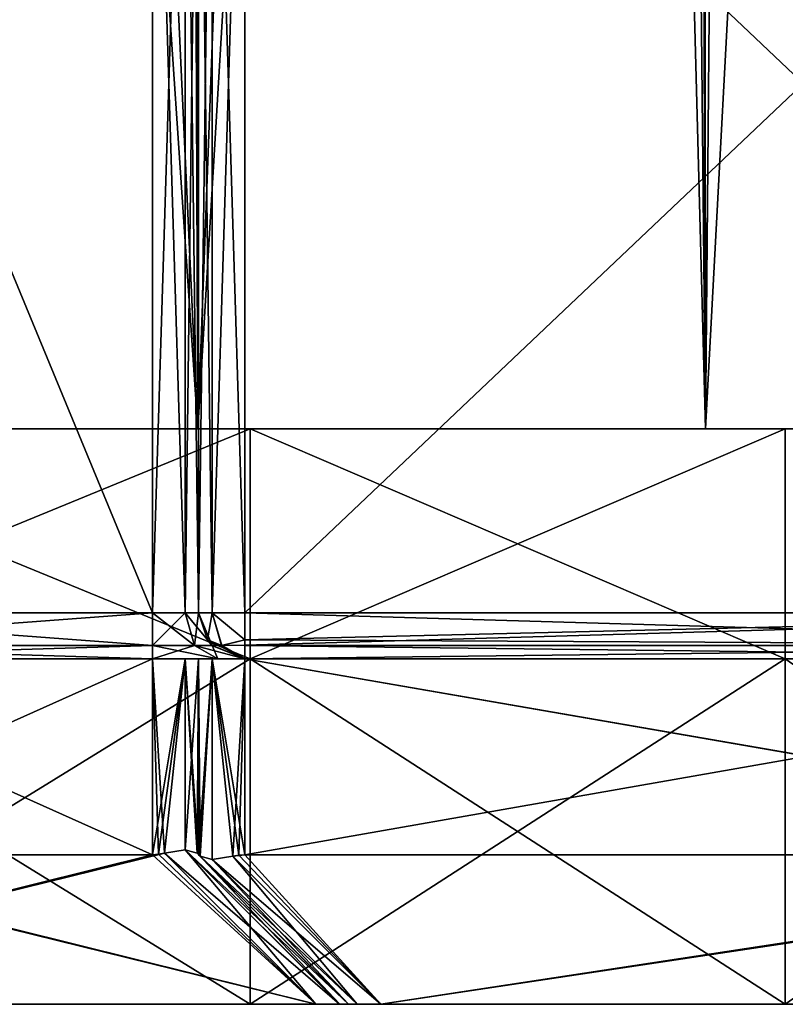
# Model space of a CAD drawing. Header units: millimetres. Extents: x -36.5 to 36.5, y -8.8 to 41.6.
# Tile 310 of 428: x 23.7 to 27, y -8.8 to -4.5. Entities that reach past the tile are written whole.
import ezdxf

# ---------------------------------------------------------------- set-up
doc = ezdxf.new("R2010")
doc.units = ezdxf.units.MM
doc.header["$LTSCALE"] = 65.185185
for name, color, linetype in [('2075', 7, 'CONTINUOUS'), ('2076', 7, 'CONTINUOUS'), ('2078', 7, 'CONTINUOUS'), ('2082', 7, 'CONTINUOUS'), ('2084', 7, 'CONTINUOUS'), ('2134', 7, 'CONTINUOUS'), ('2135', 7, 'CONTINUOUS'), ('2205', 7, 'CONTINUOUS'), ('2206', 7, 'CONTINUOUS'), ('2208', 7, 'CONTINUOUS'), ('2209', 7, 'CONTINUOUS'), ('2215', 7, 'CONTINUOUS'), ('2216', 7, 'CONTINUOUS'), ('2223', 7, 'CONTINUOUS'), ('2224', 7, 'CONTINUOUS'), ('2225', 7, 'CONTINUOUS'), ('2226', 7, 'CONTINUOUS'), ('2235', 7, 'CONTINUOUS'), ('2236', 7, 'CONTINUOUS'), ('2250', 7, 'CONTINUOUS'), ('2251', 7, 'CONTINUOUS'), ('2255', 7, 'CONTINUOUS'), ('2256', 7, 'CONTINUOUS'), ('2272', 7, 'CONTINUOUS'), ('2273', 7, 'CONTINUOUS'), ('2278', 7, 'CONTINUOUS'), ('2280', 7, 'CONTINUOUS'), ('2298', 7, 'CONTINUOUS'), ('2300', 7, 'CONTINUOUS'), ('2302', 7, 'CONTINUOUS'), ('2394', 7, 'CONTINUOUS'), ('2395', 7, 'CONTINUOUS'), ('2397', 7, 'CONTINUOUS'), ('2398', 7, 'CONTINUOUS'), ('2404', 7, 'CONTINUOUS'), ('2405', 7, 'CONTINUOUS'), ('2407', 7, 'CONTINUOUS'), ('2408', 7, 'CONTINUOUS'), ('2414', 7, 'CONTINUOUS'), ('2415', 7, 'CONTINUOUS'), ('2416', 7, 'CONTINUOUS'), ('2417', 7, 'CONTINUOUS'), ('2430', 7, 'CONTINUOUS'), ('2431', 7, 'CONTINUOUS'), ('2435', 7, 'CONTINUOUS'), ('2436', 7, 'CONTINUOUS'), ('555', 7, 'CONTINUOUS')]:
    doc.layers.add(name, color=color, linetype=linetype)

msp = doc.modelspace()

# ---------------------------------------------------------------- linework, layer by layer
at = {"layer": '2075', "color": 7, "linetype": 'Continuous'}
for points in [[(22.1778, -6.3, -15.0129), (24.4971, -6.3, -14.4561), (22.2902, -6.3, -16.5133), (22.1778, -6.3, -15.0129)], [(24.4971, -6.3, 14.4561), (22.1778, -6.3, 15.0129), (22.2902, -6.3, 16.5133), (24.4971, -6.3, 14.4561)], [(22.2902, -6.3, -16.5133), (24.4971, -6.3, -14.4561), (24.7235, -6.3, -15.9576), (22.2902, -6.3, -16.5133)], [(24.7235, -6.3, 15.9576), (24.4971, -6.3, 14.4561), (22.2902, -6.3, 16.5133), (24.7235, -6.3, 15.9576)], [(24.4971, -6.3, -14.4561), (26.7007, -6.3, -13.5433), (24.7235, -6.3, -15.9576), (24.4971, -6.3, -14.4561)], [(26.7007, -6.3, 13.5433), (24.4971, -6.3, 14.4561), (24.7235, -6.3, 15.9576), (26.7007, -6.3, 13.5433)], [(24.7235, -6.3, -15.9576), (26.7007, -6.3, -13.5433), (27.0468, -6.3, -15.0455), (24.7235, -6.3, -15.9576)], [(27.0468, -6.3, 15.0455), (26.7007, -6.3, 13.5433), (24.7235, -6.3, 15.9576), (27.0468, -6.3, 15.0455)], [(26.7007, -6.3, -13.5433), (28.7343, -6.3, -12.2971), (27.0468, -6.3, -15.0455), (26.7007, -6.3, -13.5433)], [(28.7343, -6.3, 12.2971), (26.7007, -6.3, 13.5433), (27.0468, -6.3, 15.0455), (28.7343, -6.3, 12.2971)]]:
    msp.add_3dface(points, dxfattribs=at)
at = {"layer": '2076', "color": 7, "linetype": 'Continuous'}
for points in [[(24.7235, -7.3, 15.9576), (22.2902, -7.3, 16.5133), (24.7, -7.3, 1.02), (24.7235, -7.3, 15.9576)], [(24.7, -7.3, 1.02), (22.2902, -7.3, 16.5133), (24.5829, -7.3, 1.3028), (24.7, -7.3, 1.02)], [(24.5829, -7.3, 1.3028), (22.2902, -7.3, 16.5133), (24.3, -7.3, 1.42), (24.5829, -7.3, 1.3028)], [(24.3, -7.3, 1.42), (22.2902, -7.3, 16.5133), (22.4, -7.3, 1.42), (24.3, -7.3, 1.42)], [(22.2902, -7.3, -16.5133), (24.7235, -7.3, -15.9576), (22.4, -7.3, -7.77), (22.2902, -7.3, -16.5133)], [(22.4, -7.3, -7.77), (24.7235, -7.3, -15.9576), (24.3, -7.3, -7.77), (22.4, -7.3, -7.77)], [(24.3, -7.3, -7.77), (24.7235, -7.3, -15.9576), (24.5828, -7.3, -7.6529), (24.3, -7.3, -7.77)], [(24.5828, -7.3, -7.6529), (24.7235, -7.3, -15.9576), (24.7, -7.3, -7.37), (24.5828, -7.3, -7.6529)], [(29.55, -7.3, -1.825), (24.7235, -7.3, 15.9576), (24.7, -7.3, 1.02), (29.55, -7.3, -1.825)], [(27.0468, -7.3, -15.0455), (29.2079, -7.3, -13.7976), (24.7, -7.3, -4.525), (27.0468, -7.3, -15.0455)], [(24.7, -7.3, -4.525), (29.2079, -7.3, -13.7976), (29.55, -7.3, -4.525), (24.7, -7.3, -4.525)], [(24.7235, -7.3, -15.9576), (27.0468, -7.3, -15.0455), (24.7, -7.3, -4.525), (24.7235, -7.3, -15.9576)], [(24.7, -7.3, -7.37), (24.7235, -7.3, -15.9576), (24.7, -7.3, -4.525), (24.7, -7.3, -7.37)], [(24.7, -7.3, -1.825), (29.55, -7.3, -1.825), (24.7, -7.3, 1.02), (24.7, -7.3, -1.825)], [(27.0468, -7.3, 15.0455), (24.7235, -7.3, 15.9576), (29.55, -7.3, -1.825), (27.0468, -7.3, 15.0455)]]:
    msp.add_3dface(points, dxfattribs=at)
at = {"layer": '2078', "color": 7, "linetype": 'Continuous'}
for points in [[(22.2902, -6.3, -16.5133), (24.7235, -6.3, -15.9576), (22.2902, -7.3, -16.5133), (22.2902, -6.3, -16.5133)], [(24.7235, -6.3, -15.9576), (24.7235, -7.3, -15.9576), (22.2902, -7.3, -16.5133), (24.7235, -6.3, -15.9576)], [(24.7235, -6.3, 15.9576), (22.2902, -6.3, 16.5133), (24.7235, -7.3, 15.9576), (24.7235, -6.3, 15.9576)], [(22.2902, -6.3, 16.5133), (22.2902, -7.3, 16.5133), (24.7235, -7.3, 15.9576), (22.2902, -6.3, 16.5133)], [(24.7235, -6.3, -15.9576), (27.0468, -6.3, -15.0455), (24.7235, -7.3, -15.9576), (24.7235, -6.3, -15.9576)], [(27.0468, -6.3, -15.0455), (27.0468, -7.3, -15.0455), (24.7235, -7.3, -15.9576), (27.0468, -6.3, -15.0455)], [(27.0468, -6.3, 15.0455), (24.7235, -6.3, 15.9576), (27.0468, -7.3, 15.0455), (27.0468, -6.3, 15.0455)], [(24.7235, -6.3, 15.9576), (24.7235, -7.3, 15.9576), (27.0468, -7.3, 15.0455), (24.7235, -6.3, 15.9576)]]:
    msp.add_3dface(points, dxfattribs=at)
at = {"layer": '2082', "color": 7, "linetype": 'Continuous'}
for points in [[(24.3, -7.1, 1.22), (22.4, -7.1, 1.22), (22.4, -2.5, 1.22), (24.3, -7.1, 1.22)], [(24.3, -2.5, 1.22), (24.3, -7.1, 1.22), (22.4, -2.5, 1.22), (24.3, -2.5, 1.22)]]:
    msp.add_3dface(points, dxfattribs=at)
at = {"layer": '2084', "color": 7, "linetype": 'Continuous'}
for points in [[(22.4, -7.1, -7.57), (24.3, -7.1, -7.57), (24.3, -2.5, -7.57), (22.4, -7.1, -7.57)], [(22.4, -2.5, -7.57), (22.4, -7.1, -7.57), (24.3, -2.5, -7.57), (22.4, -2.5, -7.57)]]:
    msp.add_3dface(points, dxfattribs=at)
at = {"layer": '2134', "color": 7, "linetype": 'Continuous'}
for points in [[(24.3, -7.1, -7.57), (22.4, -7.1, -7.57), (22.4, -7.2414, -7.6286), (24.3, -7.1, -7.57)], [(24.3, -7.1, -7.57), (22.4, -7.2414, -7.6286), (24.3, -7.2414, -7.6286), (24.3, -7.1, -7.57)], [(22.4, -7.3, -7.77), (24.3, -7.3, -7.77), (24.3, -7.2414, -7.6286), (22.4, -7.3, -7.77)], [(22.4, -7.2414, -7.6286), (22.4, -7.3, -7.77), (24.3, -7.2414, -7.6286), (22.4, -7.2414, -7.6286)]]:
    msp.add_3dface(points, dxfattribs=at)
at = {"layer": '2135', "color": 7, "linetype": 'Continuous'}
for points in [[(22.4, -7.1, 1.22), (24.3, -7.1, 1.22), (24.3, -7.2414, 1.2786), (22.4, -7.1, 1.22)], [(22.4, -7.2414, 1.2786), (22.4, -7.1, 1.22), (24.3, -7.2414, 1.2786), (22.4, -7.2414, 1.2786)], [(24.3, -7.3, 1.42), (22.4, -7.3, 1.42), (22.4, -7.2414, 1.2786), (24.3, -7.3, 1.42)], [(24.3, -7.3, 1.42), (22.4, -7.2414, 1.2786), (24.3, -7.2414, 1.2786), (24.3, -7.3, 1.42)]]:
    msp.add_3dface(points, dxfattribs=at)
at = {"layer": '2205', "color": 7, "linetype": 'Continuous'}
for points in [[(24.5, -7.1, -7.37), (24.5, -7.1, -4.525), (24.5, -2.5, -4.525), (24.5, -7.1, -7.37)], [(24.5, -2.5, -7.37), (24.5, -7.1, -7.37), (24.5, -2.5, -4.525), (24.5, -2.5, -7.37)]]:
    msp.add_3dface(points, dxfattribs=at)
at = {"layer": '2206', "color": 7, "linetype": 'Continuous'}
for points in [[(24.7, -7.1, -4.325), (29.55, -7.1, -4.325), (24.7, -2.5, -4.325), (24.7, -7.1, -4.325)], [(24.7, -2.5, -4.325), (29.55, -7.1, -4.325), (29.55, -2.5, -4.325), (24.7, -2.5, -4.325)]]:
    msp.add_3dface(points, dxfattribs=at)
at = {"layer": '2208', "color": 7, "linetype": 'Continuous'}
for points in [[(29.55, -7.1, -2.025), (24.7, -7.1, -2.025), (29.55, -2.5, -2.025), (29.55, -7.1, -2.025)], [(29.55, -2.5, -2.025), (24.7, -7.1, -2.025), (24.7, -2.5, -2.025), (29.55, -2.5, -2.025)]]:
    msp.add_3dface(points, dxfattribs=at)
at = {"layer": '2209', "color": 7, "linetype": 'Continuous'}
for points in [[(24.5, -7.1, -1.825), (24.5, -7.1, 1.02), (24.5, -2.5, 1.02), (24.5, -7.1, -1.825)], [(24.5, -2.5, -1.825), (24.5, -7.1, -1.825), (24.5, -2.5, 1.02), (24.5, -2.5, -1.825)]]:
    msp.add_3dface(points, dxfattribs=at)
at = {"layer": '2215', "color": 7, "linetype": 'Continuous'}
for points in [[(24.3, -2.5, -7.57), (24.3, -7.1, -7.57), (24.4414, -7.1, -7.5114), (24.3, -2.5, -7.57)], [(24.3, -2.5, -7.57), (24.4414, -7.1, -7.5114), (24.4414, -2.5, -7.5114), (24.3, -2.5, -7.57)], [(24.5, -7.1, -7.37), (24.5, -2.5, -7.37), (24.4414, -2.5, -7.5114), (24.5, -7.1, -7.37)], [(24.4414, -7.1, -7.5114), (24.5, -7.1, -7.37), (24.4414, -2.5, -7.5114), (24.4414, -7.1, -7.5114)]]:
    msp.add_3dface(points, dxfattribs=at)
at = {"layer": '2216', "color": 7, "linetype": 'Continuous'}
for points in [[(24.3, -7.1, 1.22), (24.3, -2.5, 1.22), (24.4414, -2.5, 1.1614), (24.3, -7.1, 1.22)], [(24.4414, -7.1, 1.1614), (24.3, -7.1, 1.22), (24.4414, -2.5, 1.1614), (24.4414, -7.1, 1.1614)], [(24.5, -2.5, 1.02), (24.5, -7.1, 1.02), (24.4414, -7.1, 1.1614), (24.5, -2.5, 1.02)], [(24.5, -2.5, 1.02), (24.4414, -7.1, 1.1614), (24.4414, -2.5, 1.1614), (24.5, -2.5, 1.02)]]:
    msp.add_3dface(points, dxfattribs=at)
at = {"layer": '2223', "color": 7, "linetype": 'Continuous'}
for points in [[(24.5, -7.1, 1.02), (24.5, -7.1, -1.825), (24.538, -7.2173, -1.825), (24.5, -7.1, 1.02)], [(24.5586, -7.2414, 1.02), (24.5, -7.1, 1.02), (24.5568, -7.2397, -1.825), (24.5586, -7.2414, 1.02)], [(24.5568, -7.2397, -1.825), (24.5, -7.1, 1.02), (24.538, -7.2173, -1.825), (24.5568, -7.2397, -1.825)], [(24.7, -7.3, -1.825), (24.5586, -7.2414, 1.02), (24.5568, -7.2397, -1.825), (24.7, -7.3, -1.825)], [(24.7, -7.3, -1.825), (24.7, -7.3, 1.02), (24.5586, -7.2414, 1.02), (24.7, -7.3, -1.825)]]:
    msp.add_3dface(points, dxfattribs=at)
at = {"layer": '2224', "color": 7, "linetype": 'Continuous'}
for points in [[(24.3, -7.1, 1.22), (24.4414, -7.1, 1.1614), (24.3, -7.2414, 1.2786), (24.3, -7.1, 1.22)], [(24.3, -7.2414, 1.2786), (24.4414, -7.1, 1.1614), (24.4828, -7.2414, 1.2028), (24.3, -7.2414, 1.2786)], [(24.4414, -7.1, 1.1614), (24.5, -7.1, 1.02), (24.4828, -7.2414, 1.2028), (24.4414, -7.1, 1.1614)], [(24.5, -7.1, 1.02), (24.5586, -7.2414, 1.02), (24.4828, -7.2414, 1.2028), (24.5, -7.1, 1.02)], [(24.5829, -7.3, 1.3028), (24.3, -7.3, 1.42), (24.4828, -7.2414, 1.2028), (24.5829, -7.3, 1.3028)], [(24.3, -7.3, 1.42), (24.3, -7.2414, 1.2786), (24.4828, -7.2414, 1.2028), (24.3, -7.3, 1.42)], [(24.5586, -7.2414, 1.02), (24.5829, -7.3, 1.3028), (24.4828, -7.2414, 1.2028), (24.5586, -7.2414, 1.02)], [(24.7, -7.3, 1.02), (24.5829, -7.3, 1.3028), (24.5586, -7.2414, 1.02), (24.7, -7.3, 1.02)]]:
    msp.add_3dface(points, dxfattribs=at)
at = {"layer": '2225', "color": 7, "linetype": 'Continuous'}
for points in [[(24.4414, -7.1, -7.5114), (24.3, -7.1, -7.57), (24.4828, -7.2414, -7.5528), (24.4414, -7.1, -7.5114)], [(24.3, -7.1, -7.57), (24.3, -7.2414, -7.6286), (24.4828, -7.2414, -7.5528), (24.3, -7.1, -7.57)], [(24.5, -7.1, -7.37), (24.4414, -7.1, -7.5114), (24.5586, -7.2414, -7.37), (24.5, -7.1, -7.37)], [(24.5586, -7.2414, -7.37), (24.4414, -7.1, -7.5114), (24.4828, -7.2414, -7.5528), (24.5586, -7.2414, -7.37)], [(24.3, -7.3, -7.77), (24.5828, -7.3, -7.6529), (24.3, -7.2414, -7.6286), (24.3, -7.3, -7.77)], [(24.3, -7.2414, -7.6286), (24.5828, -7.3, -7.6529), (24.4828, -7.2414, -7.5528), (24.3, -7.2414, -7.6286)], [(24.5828, -7.3, -7.6529), (24.7, -7.3, -7.37), (24.4828, -7.2414, -7.5528), (24.5828, -7.3, -7.6529)], [(24.7, -7.3, -7.37), (24.5586, -7.2414, -7.37), (24.4828, -7.2414, -7.5528), (24.7, -7.3, -7.37)]]:
    msp.add_3dface(points, dxfattribs=at)
at = {"layer": '2226', "color": 7, "linetype": 'Continuous'}
for points in [[(24.5, -7.1, -4.525), (24.5, -7.1, -7.37), (24.5586, -7.2414, -7.37), (24.5, -7.1, -4.525)], [(24.5382, -7.2175, -4.525), (24.5, -7.1, -4.525), (24.5586, -7.2414, -7.37), (24.5382, -7.2175, -4.525)], [(24.558, -7.2409, -4.525), (24.5382, -7.2175, -4.525), (24.5586, -7.2414, -7.37), (24.558, -7.2409, -4.525)], [(24.7, -7.3, -7.37), (24.7, -7.3, -4.525), (24.558, -7.2409, -4.525), (24.7, -7.3, -7.37)], [(24.7, -7.3, -7.37), (24.558, -7.2409, -4.525), (24.5586, -7.2414, -7.37), (24.7, -7.3, -7.37)]]:
    msp.add_3dface(points, dxfattribs=at)
at = {"layer": '2235', "color": 7, "linetype": 'Continuous'}
for points in [[(24.5, -2.5, -4.525), (24.5, -7.1, -4.525), (24.5586, -7.1, -4.3836), (24.5, -2.5, -4.525)], [(24.5, -2.5, -4.525), (24.5586, -7.1, -4.3836), (24.5586, -2.5, -4.3836), (24.5, -2.5, -4.525)], [(24.7, -7.1, -4.325), (24.7, -2.5, -4.325), (24.5586, -2.5, -4.3836), (24.7, -7.1, -4.325)], [(24.5586, -7.1, -4.3836), (24.7, -7.1, -4.325), (24.5586, -2.5, -4.3836), (24.5586, -7.1, -4.3836)]]:
    msp.add_3dface(points, dxfattribs=at)
at = {"layer": '2236', "color": 7, "linetype": 'Continuous'}
for points in [[(24.5, -7.1, -1.825), (24.5, -2.5, -1.825), (24.5586, -2.5, -1.9664), (24.5, -7.1, -1.825)], [(24.5586, -7.1, -1.9664), (24.5, -7.1, -1.825), (24.5586, -2.5, -1.9664), (24.5586, -7.1, -1.9664)], [(24.7, -2.5, -2.025), (24.7, -7.1, -2.025), (24.5586, -7.1, -1.9664), (24.7, -2.5, -2.025)], [(24.7, -2.5, -2.025), (24.5586, -7.1, -1.9664), (24.5586, -2.5, -1.9664), (24.7, -2.5, -2.025)]]:
    msp.add_3dface(points, dxfattribs=at)
at = {"layer": '2250', "color": 7, "linetype": 'Continuous'}
for points in [[(24.5586, -7.1, -4.3836), (24.5, -7.1, -4.525), (24.5382, -7.2175, -4.525), (24.5586, -7.1, -4.3836)], [(24.6002, -7.2414, -4.4248), (24.5586, -7.1, -4.3836), (24.5382, -7.2175, -4.525), (24.6002, -7.2414, -4.4248)], [(24.7, -7.1, -4.325), (24.5586, -7.1, -4.3836), (24.7, -7.2173, -4.363), (24.7, -7.1, -4.325)], [(24.7, -7.2173, -4.363), (24.5586, -7.1, -4.3836), (24.6002, -7.2414, -4.4248), (24.7, -7.2173, -4.363)], [(24.7, -7.3, -4.525), (24.6002, -7.2414, -4.4248), (24.5382, -7.2175, -4.525), (24.7, -7.3, -4.525)], [(24.7, -7.3, -4.525), (24.5382, -7.2175, -4.525), (24.558, -7.2409, -4.525), (24.7, -7.3, -4.525)], [(24.7, -7.2397, -4.3818), (24.7, -7.2173, -4.363), (24.6002, -7.2414, -4.4248), (24.7, -7.2397, -4.3818)], [(24.7, -7.3, -4.525), (24.7, -7.2397, -4.3818), (24.6002, -7.2414, -4.4248), (24.7, -7.3, -4.525)]]:
    msp.add_3dface(points, dxfattribs=at)
at = {"layer": '2251', "color": 7, "linetype": 'Continuous'}
for points in [[(29.55, -7.1, -4.325), (24.7, -7.1, -4.325), (24.7, -7.2173, -4.363), (29.55, -7.1, -4.325)], [(29.55, -7.2414, -4.3836), (29.55, -7.1, -4.325), (24.7, -7.2397, -4.3818), (29.55, -7.2414, -4.3836)], [(24.7, -7.2397, -4.3818), (29.55, -7.1, -4.325), (24.7, -7.2173, -4.363), (24.7, -7.2397, -4.3818)], [(24.7, -7.3, -4.525), (29.55, -7.2414, -4.3836), (24.7, -7.2397, -4.3818), (24.7, -7.3, -4.525)], [(24.7, -7.3, -4.525), (29.55, -7.3, -4.525), (29.55, -7.2414, -4.3836), (24.7, -7.3, -4.525)]]:
    msp.add_3dface(points, dxfattribs=at)
at = {"layer": '2255', "color": 7, "linetype": 'Continuous'}
for points in [[(24.7, -7.1, -2.025), (29.55, -7.1, -2.025), (29.55, -7.2414, -1.9664), (24.7, -7.1, -2.025)], [(24.7, -7.2175, -1.9868), (24.7, -7.1, -2.025), (29.55, -7.2414, -1.9664), (24.7, -7.2175, -1.9868)], [(24.7, -7.2409, -1.967), (24.7, -7.2175, -1.9868), (29.55, -7.2414, -1.9664), (24.7, -7.2409, -1.967)], [(29.55, -7.3, -1.825), (24.7, -7.3, -1.825), (24.7, -7.2409, -1.967), (29.55, -7.3, -1.825)], [(29.55, -7.3, -1.825), (24.7, -7.2409, -1.967), (29.55, -7.2414, -1.9664), (29.55, -7.3, -1.825)]]:
    msp.add_3dface(points, dxfattribs=at)
at = {"layer": '2256', "color": 7, "linetype": 'Continuous'}
for points in [[(24.5, -7.1, -1.825), (24.5586, -7.1, -1.9664), (24.538, -7.2173, -1.825), (24.5, -7.1, -1.825)], [(24.538, -7.2173, -1.825), (24.5586, -7.1, -1.9664), (24.5998, -7.2414, -1.9248), (24.538, -7.2173, -1.825)], [(24.5586, -7.1, -1.9664), (24.7, -7.1, -2.025), (24.7, -7.2175, -1.9868), (24.5586, -7.1, -1.9664)], [(24.5998, -7.2414, -1.9248), (24.5586, -7.1, -1.9664), (24.7, -7.2175, -1.9868), (24.5998, -7.2414, -1.9248)], [(24.5568, -7.2397, -1.825), (24.538, -7.2173, -1.825), (24.5998, -7.2414, -1.9248), (24.5568, -7.2397, -1.825)], [(24.7, -7.3, -1.825), (24.5998, -7.2414, -1.9248), (24.7, -7.2175, -1.9868), (24.7, -7.3, -1.825)], [(24.7, -7.3, -1.825), (24.7, -7.2175, -1.9868), (24.7, -7.2409, -1.967), (24.7, -7.3, -1.825)], [(24.7, -7.3, -1.825), (24.5568, -7.2397, -1.825), (24.5998, -7.2414, -1.9248), (24.7, -7.3, -1.825)]]:
    msp.add_3dface(points, dxfattribs=at)
at = {"layer": '2272', "color": 7, "linetype": 'Continuous'}
for points in [[(24.7231, -7.3, -15.9578), (22.2895, -7.3, -16.5134), (24.5, -7.3, -7.37), (24.7231, -7.3, -15.9578)], [(24.5, -7.3, -7.37), (22.2895, -7.3, -16.5134), (24.4414, -7.3, -7.5114), (24.5, -7.3, -7.37)], [(24.4414, -7.3, -7.5114), (22.2895, -7.3, -16.5134), (24.3, -7.3, -7.57), (24.4414, -7.3, -7.5114)], [(24.3, -7.3, -7.57), (22.2895, -7.3, -16.5134), (22.4, -7.3, -7.57), (24.3, -7.3, -7.57)], [(22.2895, -7.3, 16.5134), (24.7231, -7.3, 15.9578), (22.4, -7.3, 1.22), (22.2895, -7.3, 16.5134)], [(22.4, -7.3, 1.22), (24.7231, -7.3, 15.9578), (24.3, -7.3, 1.22), (22.4, -7.3, 1.22)], [(24.3, -7.3, 1.22), (24.7231, -7.3, 15.9578), (24.4414, -7.3, 1.1614), (24.3, -7.3, 1.22)], [(24.4414, -7.3, 1.1614), (24.7231, -7.3, 15.9578), (24.5, -7.3, 1.02), (24.4414, -7.3, 1.1614)], [(24.7231, -7.3, -15.9578), (24.5, -7.3, -7.37), (24.7, -7.3, -4.325), (24.7231, -7.3, -15.9578)], [(24.5, -7.3, 1.02), (24.7231, -7.3, 15.9578), (24.5, -7.3, -1.825), (24.5, -7.3, 1.02)], [(24.5, -7.3, -1.825), (24.7231, -7.3, 15.9578), (24.5586, -7.3, -1.9664), (24.5, -7.3, -1.825)], [(24.5, -7.3, -7.37), (24.5, -7.3, -4.525), (24.5586, -7.3, -4.3836), (24.5, -7.3, -7.37)], [(24.7, -7.3, -4.325), (24.5, -7.3, -7.37), (24.5586, -7.3, -4.3836), (24.7, -7.3, -4.325)], [(24.5586, -7.3, -1.9664), (24.7231, -7.3, 15.9578), (24.7, -7.3, -2.025), (24.5586, -7.3, -1.9664)], [(29.75, -7.3, -4.325), (24.7231, -7.3, -15.9578), (24.7, -7.3, -4.325), (29.75, -7.3, -4.325)], [(27.0467, -7.3, 15.0457), (29.2082, -7.3, 13.7975), (24.7, -7.3, -2.025), (27.0467, -7.3, 15.0457)], [(24.7, -7.3, -2.025), (29.2082, -7.3, 13.7975), (29.55, -7.3, -2.025), (24.7, -7.3, -2.025)], [(24.7231, -7.3, 15.9578), (27.0467, -7.3, 15.0457), (24.7, -7.3, -2.025), (24.7231, -7.3, 15.9578)], [(27.0467, -7.3, -15.0457), (24.7231, -7.3, -15.9578), (29.75, -7.3, -4.325), (27.0467, -7.3, -15.0457)], [(29.2082, -7.3, -13.7975), (27.0467, -7.3, -15.0457), (29.75, -7.3, -4.325), (29.2082, -7.3, -13.7975)]]:
    msp.add_3dface(points, dxfattribs=at)
at = {"layer": '2273', "color": 7, "linetype": 'Continuous'}
for points in [[(25.0086, -8.8, 1.87), (22.2895, -8.8, 16.5134), (21.6914, -8.8, 1.87), (25.0086, -8.8, 1.87)], [(22.2895, -8.8, -16.5134), (24.7231, -8.8, -15.9578), (21.6914, -8.8, -8.22), (22.2895, -8.8, -16.5134)], [(21.6914, -8.8, -8.22), (24.7231, -8.8, -15.9578), (25.0086, -8.8, -8.22), (21.6914, -8.8, -8.22)], [(24.7231, -8.8, 15.9578), (22.2895, -8.8, 16.5134), (25.0086, -8.8, 1.87), (24.7231, -8.8, 15.9578)], [(27.0467, -8.8, 15.0457), (24.7231, -8.8, 15.9578), (25.2914, -8.8, -1.375), (27.0467, -8.8, 15.0457)], [(25.2914, -8.8, -1.375), (24.7231, -8.8, 15.9578), (25.15, -8.8, 1.7286), (25.2914, -8.8, -1.375)], [(25.15, -8.8, 1.7286), (24.7231, -8.8, 15.9578), (25.1123, -8.8, 1.8319), (25.15, -8.8, 1.7286)], [(25.1123, -8.8, 1.8319), (24.7231, -8.8, 15.9578), (25.0086, -8.8, 1.87), (25.1123, -8.8, 1.8319)], [(24.7231, -8.8, -15.9578), (27.0467, -8.8, -15.0457), (25.0086, -8.8, -8.22), (24.7231, -8.8, -15.9578)], [(25.0086, -8.8, -8.22), (27.0467, -8.8, -15.0457), (25.1119, -8.8, -8.1823), (25.0086, -8.8, -8.22)], [(25.1119, -8.8, -8.1823), (27.0467, -8.8, -15.0457), (25.15, -8.8, -8.0786), (25.1119, -8.8, -8.1823)], [(25.15, -8.8, -8.0786), (27.0467, -8.8, -15.0457), (25.15, -8.8, -5.1164), (25.15, -8.8, -8.0786)], [(25.15, -8.8, -5.1164), (27.0467, -8.8, -15.0457), (25.1877, -8.8, -5.0131), (25.15, -8.8, -5.1164)], [(25.1881, -8.8, -1.3373), (25.2914, -8.8, -1.375), (25.15, -8.8, 1.7286), (25.1881, -8.8, -1.3373)], [(25.15, -8.8, -1.2336), (25.1881, -8.8, -1.3373), (25.15, -8.8, 1.7286), (25.15, -8.8, -1.2336)], [(27.0467, -8.8, -15.0457), (25.2914, -8.8, -4.975), (25.1877, -8.8, -5.0131), (27.0467, -8.8, -15.0457)], [(30.2586, -8.8, -1.375), (27.0467, -8.8, 15.0457), (25.2914, -8.8, -1.375), (30.2586, -8.8, -1.375)], [(27.0467, -8.8, -15.0457), (29.2082, -8.8, -13.7975), (25.2914, -8.8, -4.975), (27.0467, -8.8, -15.0457)], [(25.2914, -8.8, -4.975), (29.2082, -8.8, -13.7975), (30.2586, -8.8, -4.975), (25.2914, -8.8, -4.975)], [(29.2082, -8.8, 13.7975), (27.0467, -8.8, 15.0457), (30.2586, -8.8, -1.375), (29.2082, -8.8, 13.7975)]]:
    msp.add_3dface(points, dxfattribs=at)
at = {"layer": '2278', "color": 7, "linetype": 'Continuous'}
for points in [[(24.3, -7.3, -7.57), (22.4, -7.3, -7.57), (24.3, -8.15, -7.57), (24.3, -7.3, -7.57)], [(24.3, -8.15, -7.57), (22.4, -7.3, -7.57), (22.4, -8.15, -7.57), (24.3, -8.15, -7.57)]]:
    msp.add_3dface(points, dxfattribs=at)
at = {"layer": '2280', "color": 7, "linetype": 'Continuous'}
for points in [[(22.4, -7.3, 1.22), (24.3, -7.3, 1.22), (22.4, -8.15, 1.22), (22.4, -7.3, 1.22)], [(22.4, -8.15, 1.22), (24.3, -7.3, 1.22), (24.3, -8.15, 1.22), (22.4, -8.15, 1.22)]]:
    msp.add_3dface(points, dxfattribs=at)
at = {"layer": '2298', "color": 7, "linetype": 'Continuous'}
for points in [[(22.2895, -7.3, -16.5134), (24.7231, -7.3, -15.9578), (22.2895, -8.8, -16.5134), (22.2895, -7.3, -16.5134)], [(24.7231, -7.3, -15.9578), (24.7231, -8.8, -15.9578), (22.2895, -8.8, -16.5134), (24.7231, -7.3, -15.9578)], [(24.7231, -7.3, 15.9578), (22.2895, -7.3, 16.5134), (24.7231, -8.8, 15.9578), (24.7231, -7.3, 15.9578)], [(22.2895, -7.3, 16.5134), (22.2895, -8.8, 16.5134), (24.7231, -8.8, 15.9578), (22.2895, -7.3, 16.5134)], [(24.7231, -7.3, -15.9578), (27.0467, -7.3, -15.0457), (24.7231, -8.8, -15.9578), (24.7231, -7.3, -15.9578)], [(27.0467, -7.3, -15.0457), (27.0467, -8.8, -15.0457), (24.7231, -8.8, -15.9578), (27.0467, -7.3, -15.0457)], [(27.0467, -7.3, 15.0457), (24.7231, -7.3, 15.9578), (27.0467, -8.8, 15.0457), (27.0467, -7.3, 15.0457)], [(24.7231, -7.3, 15.9578), (24.7231, -8.8, 15.9578), (27.0467, -8.8, 15.0457), (24.7231, -7.3, 15.9578)], [(27.0467, -7.3, -15.0457), (29.2082, -7.3, -13.7975), (27.0467, -8.8, -15.0457), (27.0467, -7.3, -15.0457)], [(29.2082, -7.3, -13.7975), (29.2082, -8.8, -13.7975), (27.0467, -8.8, -15.0457), (29.2082, -7.3, -13.7975)], [(29.2082, -7.3, 13.7975), (27.0467, -7.3, 15.0457), (29.2082, -8.8, 13.7975), (29.2082, -7.3, 13.7975)], [(27.0467, -7.3, 15.0457), (27.0467, -8.8, 15.0457), (29.2082, -8.8, 13.7975), (27.0467, -7.3, 15.0457)]]:
    msp.add_3dface(points, dxfattribs=at)
at = {"layer": '2300', "color": 7, "linetype": 'Continuous'}
for points in [[(21.6914, -8.8, -8.22), (25.0086, -8.8, -8.22), (22.3482, -8.1432, -7.5632), (21.6914, -8.8, -8.22)], [(22.3482, -8.1432, -7.5632), (25.0086, -8.8, -8.22), (22.3741, -8.1483, -7.5683), (22.3482, -8.1432, -7.5632)], [(25.0086, -8.8, -8.22), (22.4, -8.15, -7.57), (22.3741, -8.1483, -7.5683), (25.0086, -8.8, -8.22)], [(25.0086, -8.8, -8.22), (24.3, -8.15, -7.57), (22.4, -8.15, -7.57), (25.0086, -8.8, -8.22)], [(24.3, -8.15, -7.57), (25.0086, -8.8, -8.22), (24.3259, -8.1483, -7.5683), (24.3, -8.15, -7.57)], [(24.3259, -8.1483, -7.5683), (25.0086, -8.8, -8.22), (24.3518, -8.1432, -7.5632), (24.3259, -8.1483, -7.5683)]]:
    msp.add_3dface(points, dxfattribs=at)
at = {"layer": '2302', "color": 7, "linetype": 'Continuous'}
for points in [[(25.0086, -8.8, 1.87), (21.6914, -8.8, 1.87), (24.3518, -8.1432, 1.2132), (25.0086, -8.8, 1.87)], [(24.3518, -8.1432, 1.2132), (21.6914, -8.8, 1.87), (24.3259, -8.1483, 1.2183), (24.3518, -8.1432, 1.2132)], [(21.6914, -8.8, 1.87), (24.3, -8.15, 1.22), (24.3259, -8.1483, 1.2183), (21.6914, -8.8, 1.87)], [(21.6914, -8.8, 1.87), (22.4, -8.15, 1.22), (24.3, -8.15, 1.22), (21.6914, -8.8, 1.87)]]:
    msp.add_3dface(points, dxfattribs=at)
at = {"layer": '2394', "color": 7, "linetype": 'Continuous'}
for points in [[(24.5, -7.3, 1.02), (24.5, -7.3, -1.825), (24.5, -8.15, 1.02), (24.5, -7.3, 1.02)], [(24.5, -7.3, -1.825), (24.5, -8.15, -1.825), (24.5, -8.15, 1.02), (24.5, -7.3, -1.825)]]:
    msp.add_3dface(points, dxfattribs=at)
at = {"layer": '2395', "color": 7, "linetype": 'Continuous'}
for points in [[(24.7, -7.3, -2.025), (29.55, -7.3, -2.025), (24.7, -8.15, -2.025), (24.7, -7.3, -2.025)], [(24.7, -8.15, -2.025), (29.55, -7.3, -2.025), (29.55, -8.15, -2.025), (24.7, -8.15, -2.025)]]:
    msp.add_3dface(points, dxfattribs=at)
at = {"layer": '2397', "color": 7, "linetype": 'Continuous'}
for points in [[(29.75, -7.3, -4.325), (24.7, -7.3, -4.325), (29.6788, -8.1602, -4.325), (29.75, -7.3, -4.325)], [(24.7, -7.3, -4.325), (24.7, -8.15, -4.325), (29.6086, -8.15, -4.325), (24.7, -7.3, -4.325)], [(29.6788, -8.1602, -4.325), (24.7, -7.3, -4.325), (29.6086, -8.15, -4.325), (29.6788, -8.1602, -4.325)]]:
    msp.add_3dface(points, dxfattribs=at)
at = {"layer": '2398', "color": 7, "linetype": 'Continuous'}
for points in [[(24.5, -7.3, -4.525), (24.5, -7.3, -7.37), (24.5, -8.15, -4.525), (24.5, -7.3, -4.525)], [(24.5, -8.15, -4.525), (24.5, -7.3, -7.37), (24.5, -8.15, -7.37), (24.5, -8.15, -4.525)]]:
    msp.add_3dface(points, dxfattribs=at)
at = {"layer": '2404', "color": 7, "linetype": 'Continuous'}
for points in [[(24.4983, -8.1483, 1.0459), (25.15, -8.8, 1.7286), (24.4932, -8.1432, 1.0718), (24.4983, -8.1483, 1.0459)], [(24.5, -8.15, 1.02), (25.15, -8.8, 1.7286), (24.4983, -8.1483, 1.0459), (24.5, -8.15, 1.02)], [(25.15, -8.8, -1.2336), (25.15, -8.8, 1.7286), (24.5, -8.15, 1.02), (25.15, -8.8, -1.2336)], [(24.5, -8.15, -1.825), (25.15, -8.8, -1.2336), (24.5, -8.15, 1.02), (24.5, -8.15, -1.825)], [(25.15, -8.8, -1.2336), (24.5, -8.15, -1.825), (24.5017, -8.1517, -1.8509), (25.15, -8.8, -1.2336)], [(24.5068, -8.1568, -1.8768), (25.15, -8.8, -1.2336), (24.5017, -8.1517, -1.8509), (24.5068, -8.1568, -1.8768)]]:
    msp.add_3dface(points, dxfattribs=at)
at = {"layer": '2405', "color": 7, "linetype": 'Continuous'}
for points in [[(24.7, -8.15, -2.025), (25.2914, -8.8, -1.375), (24.6482, -8.1568, -2.0182), (24.7, -8.15, -2.025)], [(24.7, -8.15, -2.025), (24.6482, -8.1568, -2.0182), (24.6741, -8.1517, -2.0233), (24.7, -8.15, -2.025)], [(25.2914, -8.8, -1.375), (24.7, -8.15, -2.025), (29.55, -8.15, -2.025), (25.2914, -8.8, -1.375)], [(30.2586, -8.8, -1.375), (25.2914, -8.8, -1.375), (29.5759, -8.1483, -2.0267), (30.2586, -8.8, -1.375)], [(25.2914, -8.8, -1.375), (29.55, -8.15, -2.025), (29.5759, -8.1483, -2.0267), (25.2914, -8.8, -1.375)]]:
    msp.add_3dface(points, dxfattribs=at)
at = {"layer": '2407', "color": 7, "linetype": 'Continuous'}
for points in [[(24.6482, -8.1568, -4.3318), (25.2914, -8.8, -4.975), (24.6741, -8.1517, -4.3267), (24.6482, -8.1568, -4.3318)], [(25.2914, -8.8, -4.975), (24.7, -8.15, -4.325), (24.6741, -8.1517, -4.3267), (25.2914, -8.8, -4.975)], [(24.7, -8.15, -4.325), (25.2914, -8.8, -4.975), (29.6086, -8.15, -4.325), (24.7, -8.15, -4.325)], [(25.2914, -8.8, -4.975), (30.2586, -8.8, -4.975), (29.6086, -8.15, -4.325), (25.2914, -8.8, -4.975)]]:
    msp.add_3dface(points, dxfattribs=at)
at = {"layer": '2408', "color": 7, "linetype": 'Continuous'}
for points in [[(25.15, -8.8, -8.0786), (25.15, -8.8, -5.1164), (24.4932, -8.1432, -7.4218), (25.15, -8.8, -8.0786)], [(24.4932, -8.1432, -7.4218), (25.15, -8.8, -5.1164), (24.4983, -8.1483, -7.3959), (24.4932, -8.1432, -7.4218)], [(25.15, -8.8, -5.1164), (24.5, -8.15, -7.37), (24.4983, -8.1483, -7.3959), (25.15, -8.8, -5.1164)], [(25.15, -8.8, -5.1164), (24.5, -8.15, -4.525), (24.5, -8.15, -7.37), (25.15, -8.8, -5.1164)], [(24.5, -8.15, -4.525), (25.15, -8.8, -5.1164), (24.5068, -8.1568, -4.4732), (24.5, -8.15, -4.525)], [(24.5, -8.15, -4.525), (24.5068, -8.1568, -4.4732), (24.5017, -8.1517, -4.4991), (24.5, -8.15, -4.525)]]:
    msp.add_3dface(points, dxfattribs=at)
at = {"layer": '2414', "color": 7, "linetype": 'Continuous'}
for points in [[(24.4414, -7.3, -7.5114), (24.3, -7.3, -7.57), (24.3518, -8.1432, -7.5632), (24.4414, -7.3, -7.5114)], [(24.3, -7.3, -7.57), (24.3, -8.15, -7.57), (24.3259, -8.1483, -7.5683), (24.3, -7.3, -7.57)], [(24.3, -7.3, -7.57), (24.3259, -8.1483, -7.5683), (24.3518, -8.1432, -7.5632), (24.3, -7.3, -7.57)], [(24.4414, -7.3, -7.5114), (24.3518, -8.1432, -7.5632), (24.4418, -8.1293, -7.511), (24.4414, -7.3, -7.5114)], [(24.5, -7.3, -7.37), (24.4414, -7.3, -7.5114), (24.5, -8.15, -7.37), (24.5, -7.3, -7.37)], [(24.5, -8.15, -7.37), (24.4414, -7.3, -7.5114), (24.4983, -8.1483, -7.3959), (24.5, -8.15, -7.37)], [(24.4414, -7.3, -7.5114), (24.4932, -8.1432, -7.4218), (24.4983, -8.1483, -7.3959), (24.4414, -7.3, -7.5114)], [(24.4932, -8.1432, -7.4218), (24.4414, -7.3, -7.5114), (24.4418, -8.1293, -7.511), (24.4932, -8.1432, -7.4218)]]:
    msp.add_3dface(points, dxfattribs=at)
at = {"layer": '2415', "color": 7, "linetype": 'Continuous'}
for points in [[(24.3518, -8.1432, -7.5632), (25.1119, -8.8, -8.1823), (24.4418, -8.1293, -7.511), (24.3518, -8.1432, -7.5632)], [(25.0086, -8.8, -8.22), (25.1119, -8.8, -8.1823), (24.3518, -8.1432, -7.5632), (25.0086, -8.8, -8.22)], [(25.1119, -8.8, -8.1823), (25.15, -8.8, -8.0786), (24.4418, -8.1293, -7.511), (25.1119, -8.8, -8.1823)], [(25.15, -8.8, -8.0786), (24.4932, -8.1432, -7.4218), (24.4418, -8.1293, -7.511), (25.15, -8.8, -8.0786)]]:
    msp.add_3dface(points, dxfattribs=at)
at = {"layer": '2416', "color": 7, "linetype": 'Continuous'}
for points in [[(24.3, -7.3, 1.22), (24.4414, -7.3, 1.1614), (24.3, -8.15, 1.22), (24.3, -7.3, 1.22)], [(24.3, -8.15, 1.22), (24.4414, -7.3, 1.1614), (24.3259, -8.1483, 1.2183), (24.3, -8.15, 1.22)], [(24.4414, -7.3, 1.1614), (24.3518, -8.1432, 1.2132), (24.3259, -8.1483, 1.2183), (24.4414, -7.3, 1.1614)], [(24.3518, -8.1432, 1.2132), (24.4414, -7.3, 1.1614), (24.4418, -8.1293, 1.161), (24.3518, -8.1432, 1.2132)], [(24.4414, -7.3, 1.1614), (24.5, -7.3, 1.02), (24.4418, -8.1293, 1.161), (24.4414, -7.3, 1.1614)], [(24.5, -7.3, 1.02), (24.4932, -8.1432, 1.0718), (24.4418, -8.1293, 1.161), (24.5, -7.3, 1.02)], [(24.5, -7.3, 1.02), (24.4983, -8.1483, 1.0459), (24.4932, -8.1432, 1.0718), (24.5, -7.3, 1.02)], [(24.5, -7.3, 1.02), (24.5, -8.15, 1.02), (24.4983, -8.1483, 1.0459), (24.5, -7.3, 1.02)]]:
    msp.add_3dface(points, dxfattribs=at)
at = {"layer": '2417', "color": 7, "linetype": 'Continuous'}
for points in [[(25.0086, -8.8, 1.87), (24.3518, -8.1432, 1.2132), (24.4418, -8.1293, 1.161), (25.0086, -8.8, 1.87)], [(25.1123, -8.8, 1.8319), (25.0086, -8.8, 1.87), (24.4418, -8.1293, 1.161), (25.1123, -8.8, 1.8319)], [(24.4932, -8.1432, 1.0718), (25.1123, -8.8, 1.8319), (24.4418, -8.1293, 1.161), (24.4932, -8.1432, 1.0718)], [(25.15, -8.8, 1.7286), (25.1123, -8.8, 1.8319), (24.4932, -8.1432, 1.0718), (25.15, -8.8, 1.7286)]]:
    msp.add_3dface(points, dxfattribs=at)
at = {"layer": '2430', "color": 7, "linetype": 'Continuous'}
for points in [[(24.5586, -7.3, -4.3836), (24.5, -7.3, -4.525), (24.5068, -8.1568, -4.4732), (24.5586, -7.3, -4.3836)], [(24.5, -7.3, -4.525), (24.5, -8.15, -4.525), (24.5017, -8.1517, -4.4991), (24.5, -7.3, -4.525)], [(24.5068, -8.1568, -4.4732), (24.5, -7.3, -4.525), (24.5017, -8.1517, -4.4991), (24.5068, -8.1568, -4.4732)], [(24.5586, -7.3, -4.3836), (24.5068, -8.1568, -4.4732), (24.559, -8.1707, -4.3832), (24.5586, -7.3, -4.3836)], [(24.7, -7.3, -4.325), (24.5586, -7.3, -4.3836), (24.7, -8.15, -4.325), (24.7, -7.3, -4.325)], [(24.7, -8.15, -4.325), (24.5586, -7.3, -4.3836), (24.6741, -8.1517, -4.3267), (24.7, -8.15, -4.325)], [(24.5586, -7.3, -4.3836), (24.6482, -8.1568, -4.3318), (24.6741, -8.1517, -4.3267), (24.5586, -7.3, -4.3836)], [(24.6482, -8.1568, -4.3318), (24.5586, -7.3, -4.3836), (24.559, -8.1707, -4.3832), (24.6482, -8.1568, -4.3318)]]:
    msp.add_3dface(points, dxfattribs=at)
at = {"layer": '2431', "color": 7, "linetype": 'Continuous'}
for points in [[(25.15, -8.8, -5.1164), (25.1877, -8.8, -5.0131), (24.5068, -8.1568, -4.4732), (25.15, -8.8, -5.1164)], [(24.5068, -8.1568, -4.4732), (25.1877, -8.8, -5.0131), (24.559, -8.1707, -4.3832), (24.5068, -8.1568, -4.4732)], [(25.2914, -8.8, -4.975), (24.6482, -8.1568, -4.3318), (24.559, -8.1707, -4.3832), (25.2914, -8.8, -4.975)], [(25.1877, -8.8, -5.0131), (25.2914, -8.8, -4.975), (24.559, -8.1707, -4.3832), (25.1877, -8.8, -5.0131)]]:
    msp.add_3dface(points, dxfattribs=at)
at = {"layer": '2435', "color": 7, "linetype": 'Continuous'}
for points in [[(24.5, -7.3, -1.825), (24.5586, -7.3, -1.9664), (24.5, -8.15, -1.825), (24.5, -7.3, -1.825)], [(24.5, -8.15, -1.825), (24.5586, -7.3, -1.9664), (24.5017, -8.1517, -1.8509), (24.5, -8.15, -1.825)], [(24.5586, -7.3, -1.9664), (24.5068, -8.1568, -1.8768), (24.5017, -8.1517, -1.8509), (24.5586, -7.3, -1.9664)], [(24.5068, -8.1568, -1.8768), (24.5586, -7.3, -1.9664), (24.5582, -8.1707, -1.966), (24.5068, -8.1568, -1.8768)], [(24.5586, -7.3, -1.9664), (24.6482, -8.1568, -2.0182), (24.5582, -8.1707, -1.966), (24.5586, -7.3, -1.9664)], [(24.5586, -7.3, -1.9664), (24.7, -7.3, -2.025), (24.6482, -8.1568, -2.0182), (24.5586, -7.3, -1.9664)], [(24.6482, -8.1568, -2.0182), (24.7, -7.3, -2.025), (24.6741, -8.1517, -2.0233), (24.6482, -8.1568, -2.0182)], [(24.7, -7.3, -2.025), (24.7, -8.15, -2.025), (24.6741, -8.1517, -2.0233), (24.7, -7.3, -2.025)]]:
    msp.add_3dface(points, dxfattribs=at)
at = {"layer": '2436', "color": 7, "linetype": 'Continuous'}
for points in [[(25.15, -8.8, -1.2336), (24.5068, -8.1568, -1.8768), (24.5582, -8.1707, -1.966), (25.15, -8.8, -1.2336)], [(24.6482, -8.1568, -2.0182), (25.1881, -8.8, -1.3373), (24.5582, -8.1707, -1.966), (24.6482, -8.1568, -2.0182)], [(25.2914, -8.8, -1.375), (25.1881, -8.8, -1.3373), (24.6482, -8.1568, -2.0182), (25.2914, -8.8, -1.375)], [(25.1881, -8.8, -1.3373), (25.15, -8.8, -1.2336), (24.5582, -8.1707, -1.966), (25.1881, -8.8, -1.3373)]]:
    msp.add_3dface(points, dxfattribs=at)
at = {"layer": '555', "color": 7, "linetype": 'Continuous'}
for points in [[(23.656, 28.4409, -14.7028), (24.4377, 28.6, -14.4752), (22.1778, -6.3, -15.0129), (23.656, 28.4409, -14.7028)], [(22.1778, -6.3, -15.0129), (24.4377, 28.6, -14.4752), (24.4971, -6.3, -14.4561), (22.1778, -6.3, -15.0129)], [(24.4377, 28.6, -14.4752), (26.5789, 28.6, -13.6046), (24.4971, -6.3, -14.4561), (24.4377, 28.6, -14.4752)], [(24.4971, -6.3, -14.4561), (26.5789, 28.6, -13.6046), (26.7007, -6.3, -13.5433), (24.4971, -6.3, -14.4561)], [(26.6725, 28.571, 13.5576), (26.3517, 28.4886, 13.7155), (26.7007, -6.3, 13.5433), (26.6725, 28.571, 13.5576)], [(26.5789, 28.6, -13.6046), (28.5649, 28.6, -12.4184), (26.7007, -6.3, -13.5433), (26.5789, 28.6, -13.6046)], [(27.0097, 28.6, 13.3813), (26.6725, 28.571, 13.5576), (26.7007, -6.3, 13.5433), (27.0097, 28.6, 13.3813)], [(28.7343, -6.3, 12.2971), (27.0097, 28.6, 13.3813), (26.7007, -6.3, 13.5433), (28.7343, -6.3, 12.2971)], [(26.7007, -6.3, -13.5433), (28.5649, 28.6, -12.4184), (28.7343, -6.3, -12.2971), (26.7007, -6.3, -13.5433)], [(28.868, 28.6, 12.1988), (27.0097, 28.6, 13.3813), (28.7343, -6.3, 12.2971), (28.868, 28.6, 12.1988)], [(26.3517, 28.4886, 13.7155), (25.7839, 28.1803, 13.9726), (26.7007, -6.3, 13.5433), (26.3517, 28.4886, 13.7155)], [(25.7839, 28.1803, 13.9726), (24.3602, 26.9243, 14.5), (24.4971, -6.3, 14.4561), (25.7839, 28.1803, 13.9726)], [(26.7007, -6.3, 13.5433), (25.7839, 28.1803, 13.9726), (24.4971, -6.3, 14.4561), (26.7007, -6.3, 13.5433)], [(24.3602, 26.9243, 14.5), (23.0248, 25.3927, 14.854), (24.4971, -6.3, 14.4561), (24.3602, 26.9243, 14.5)], [(23.0248, 25.3927, 14.854), (22.4111, 24.5222, 14.974), (24.4971, -6.3, 14.4561), (23.0248, 25.3927, 14.854)], [(24.4971, -6.3, 14.4561), (22.4111, 24.5222, 14.974), (22.1778, -6.3, 15.0129), (24.4971, -6.3, 14.4561)]]:
    msp.add_3dface(points, dxfattribs=at)

doc.saveas('drawing.dxf')
